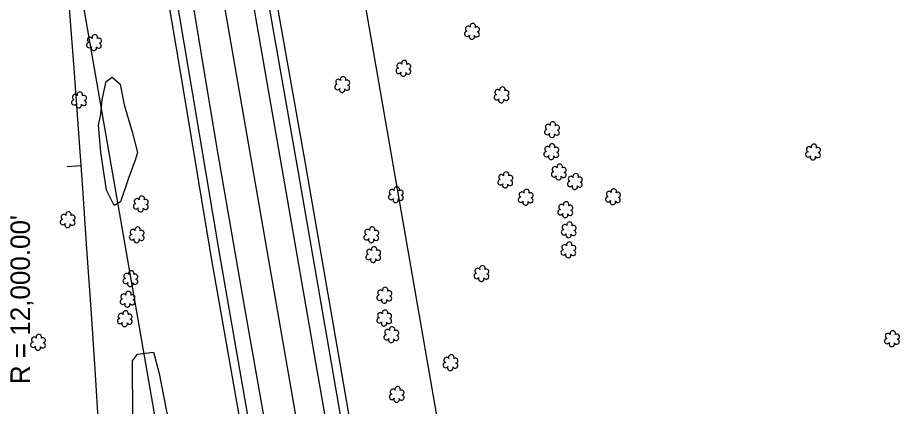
# Model space of a CAD drawing. Extents: x 3040896 to 3051146, y 687568 to 732976.
# Drawn here: x 3048130.2 to 3048447.4, y 703369.5 to 703509.5 of the extents above; entities that cross this region are included whole.
import ezdxf

# ---------------------------------------------------------------- set-up
doc = ezdxf.new("R2010")
doc.units = 0
for name, color, linetype in [('Default', 7, 'Continuous'), ('Exist Horizontal Alignment', 7, 'Continuous'), ('Exist Right of Way Line', 7, 'Continuous'), ('Exist Roads EOP', 7, 'Continuous'), ('Exist Roads EOT', 7, 'Continuous'), ('Exist Utilities Telephone UG Cable', 7, 'Continuous'), ('Exist Utilities Telephone UG FO', 7, 'Continuous'), ('Exist Vegetation Hedge Row', 7, 'Continuous'), ('Exist Vegetation Shrub CELL', 7, 'Continuous'), ('Prop Horizontal Alignment', 7, 'Continuous'), ('Prop Horizontal Alignment Curve and Spiral Data', 7, 'Continuous'), ('Prop Horizontal Alignment Tick Small', 7, 'Continuous')]:
    doc.layers.add(name, color=color, linetype=linetype)

msp = doc.modelspace()

# ---------------------------------------------------------------- linework, layer by layer
at = {"layer": 'Default'}
msp.add_arc((3036183.49, 702601.64), 12000, 356.579619, 9.850505, dxfattribs=at)
at = {"layer": 'Exist Horizontal Alignment'}
msp.add_line((3048316.75, 702868.28), (3047811.68, 705777.04), dxfattribs=at)
at = {"layer": 'Exist Right of Way Line'}
for p, q in [((3048366.01, 702876.83), (3047860.94, 705785.59)), ((3048267.48, 702859.73), (3047762.41, 705768.49))]:
    msp.add_line(p, q, dxfattribs=at)
at = {"layer": 'Exist Roads EOP'}
for points in [[(3048251.84, 703334.4), (3048240.93, 703397.64), (3048230.72, 703456.46), (3048220.38, 703515.21), (3048208.66, 703582.68), (3048196.81, 703649.8), (3048185.77, 703714.06), (3048174.82, 703777.24), (3048164.43, 703837.79)], [(3048132.39, 703831.58), (3048141.09, 703780.42), (3048151.27, 703721.73), (3048161.82, 703662.95), (3048173.6, 703596.44), (3048182.82, 703543.15), (3048193.13, 703481.92), (3048202.69, 703424.83), (3048212.29, 703369.69), (3048219.57, 703327.84)]]:
    msp.add_lwpolyline(points, dxfattribs=at)
at = {"layer": 'Exist Roads EOT'}
for points in [[(3048246.41, 703333.88), (3048237.46, 703385.31), (3048226.33, 703449.62), (3048214.03, 703520.01), (3048203.03, 703584.2), (3048191.99, 703647.7), (3048182.17, 703703.88), (3048165.3, 703801.19), (3048158.99, 703837.67)], [(3048137.79, 703832.68), (3048143.91, 703797.08), (3048155.45, 703731.97), (3048167.89, 703660.31), (3048179.39, 703594.84), (3048190.38, 703531.1), (3048201.58, 703463.79), (3048211.47, 703407.02), (3048221.03, 703352.61), (3048225.02, 703329.56)]]:
    msp.add_lwpolyline(points, dxfattribs=at)
at = {"layer": 'Exist Utilities Telephone UG Cable'}
msp.add_lwpolyline([(3048216.61, 703327.33), (3048209.33, 703369.17), (3048199.73, 703424.32), (3048190.17, 703481.42), (3048179.86, 703542.64), (3048170.65, 703595.92), (3048158.87, 703662.42), (3048148.32, 703721.21), (3048138.13, 703779.91), (3048129.43, 703831.07)], dxfattribs=at)
at = {"layer": 'Exist Utilities Telephone UG FO'}
msp.add_lwpolyline([(3048254.8, 703334.91), (3048243.88, 703398.15), (3048233.68, 703456.97), (3048223.33, 703515.73), (3048211.61, 703583.2), (3048199.77, 703650.31), (3048188.73, 703714.57), (3048177.78, 703777.75), (3048167.38, 703838.3)], dxfattribs=at)
at = {"layer": 'Exist Vegetation Hedge Row'}
for points in [[(3048172.51, 703458.15), (3048170.01, 703451.64), (3048167.13, 703443.12), (3048164.84, 703441.81), (3048162.11, 703447.39), (3048160.11, 703461.03), (3048159.24, 703470.76), (3048160.09, 703474.75), (3048160.63, 703480.06), (3048162.04, 703486.45), (3048164.22, 703488.1), (3048167.01, 703485.54), (3048168.53, 703478.03), (3048171.38, 703468.38), (3048173.24, 703460.94), (3048172.51, 703458.15)], [(3048183.63, 703322.42), (3048177.56, 703347.94), (3048171.62, 703365.23), (3048171.45, 703385.94), (3048173.28, 703388.37), (3048179.1, 703389.05), (3048181.06, 703381.35), (3048186.85, 703351.7), (3048192.27, 703323.91)]]:
    msp.add_lwpolyline(points, dxfattribs=at)
at = {"layer": 'Exist Vegetation Shrub CELL'}
for p, q in [((3048293.7, 703504.37), (3048293.7, 703504.37)), ((3048157.71, 703500.33), (3048157.71, 703500.33)), ((3048269.04, 703491.03), (3048269.04, 703491.03)), ((3048247.03, 703485.2), (3048247.03, 703485.2)), ((3048152.33, 703479.69), (3048152.33, 703479.69)), ((3048304.32, 703481.5), (3048304.32, 703481.5)), ((3048322.48, 703468.99), (3048322.48, 703468.99)), ((3048322.24, 703461.03), (3048322.24, 703461.03)), ((3048416.4, 703460.93), (3048416.4, 703460.93)), ((3048305.67, 703450.89), (3048305.67, 703450.89)), ((3048324.93, 703453.75), (3048324.93, 703453.75)), ((3048330.72, 703450.28), (3048330.72, 703450.28)), ((3048266.32, 703445.56), (3048266.32, 703445.56)), ((3048313.03, 703444.64), (3048313.03, 703444.64)), ((3048344.42, 703444.82), (3048344.42, 703444.82)), ((3048174.57, 703442.24), (3048174.57, 703442.24)), ((3048327.3, 703440.15), (3048327.3, 703440.15)), ((3048148.24, 703436.57), (3048148.24, 703436.57)), ((3048328.51, 703432.9), (3048328.51, 703432.9)), ((3048173.1, 703431.12), (3048173.1, 703431.12)), ((3048257.5, 703431.12), (3048257.5, 703431.12)), ((3048328.38, 703425.68), (3048328.38, 703425.68)), ((3048258.18, 703423.98), (3048258.18, 703423.98)), ((3048297.11, 703417.16), (3048297.11, 703417.16)), ((3048170.82, 703415.33), (3048170.82, 703415.33)), ((3048169.78, 703407.92), (3048169.78, 703407.92)), ((3048262.16, 703409.36), (3048262.16, 703409.36)), ((3048168.79, 703400.93), (3048168.79, 703400.93)), ((3048262.12, 703401.18), (3048262.12, 703401.18)), ((3048264.69, 703395.14), (3048264.69, 703395.14)), ((3048444.77, 703393.73), (3048444.77, 703393.73)), ((3048137.59, 703392.41), (3048137.59, 703392.41)), ((3048285.95, 703385.1), (3048285.95, 703385.1)), ((3048266.64, 703373.64), (3048266.64, 703373.64))]:
    msp.add_line(p, q, dxfattribs=at)
for centre, radius, start, end in [((3048292.22, 703505.49), 0.968, 35.8908, 245.4216), ((3048293.93, 703506.41), 0.99, 334.8391, 200.4717), ((3048295.38, 703505.24), 0.929, 284.4567, 126.0861), ((3048156.22, 703501.46), 0.968, 35.8908, 245.4216), ((3048157.94, 703502.37), 0.99, 334.8391, 200.4717), ((3048159.38, 703501.2), 0.929, 284.4567, 126.0861), ((3048291.9, 703503.66), 0.955, 95.1099, 327.9534), ((3048293.58, 703502.68), 0.984, 151.2797, 21.387), ((3048295.34, 703503.44), 0.937, 204.9913, 73.4601), ((3048155.91, 703499.62), 0.955, 95.1099, 327.9534), ((3048157.58, 703498.64), 0.984, 151.2797, 21.387), ((3048159.34, 703499.4), 0.937, 204.9913, 73.4601), ((3048267.55, 703492.15), 0.968, 35.8908, 245.4216), ((3048269.26, 703493.07), 0.99, 334.8391, 200.4717), ((3048270.71, 703491.9), 0.929, 284.4567, 126.0861), ((3048267.24, 703490.32), 0.955, 95.1099, 327.9534), ((3048268.91, 703489.34), 0.984, 151.2797, 21.387), ((3048270.67, 703490.1), 0.937, 204.9913, 73.4601), ((3048245.55, 703486.33), 0.968, 35.8908, 245.4216), ((3048247.26, 703487.24), 0.99, 334.8391, 200.4717), ((3048248.7, 703486.07), 0.929, 284.4567, 126.0861), ((3048152.56, 703481.73), 0.99, 334.8391, 200.4717), ((3048245.23, 703484.5), 0.955, 95.1099, 327.9534), ((3048246.9, 703483.52), 0.984, 151.2797, 21.387), ((3048248.67, 703484.27), 0.937, 204.9913, 73.4601), ((3048302.84, 703482.63), 0.968, 35.8908, 245.4216), ((3048304.55, 703483.54), 0.99, 334.8391, 200.4717), ((3048305.99, 703482.37), 0.929, 284.4567, 126.0861), ((3048150.53, 703478.99), 0.955, 95.1099, 327.9534), ((3048150.85, 703480.82), 0.968, 35.8908, 245.4216), ((3048153.97, 703478.76), 0.937, 204.9913, 73.4601), ((3048154, 703480.56), 0.929, 284.4567, 126.0861), ((3048302.52, 703480.79), 0.955, 95.1099, 327.9534), ((3048304.19, 703479.81), 0.984, 151.2797, 21.387), ((3048305.96, 703480.57), 0.937, 204.9913, 73.4601), ((3048152.2, 703478.01), 0.984, 151.2797, 21.387), ((3048321, 703470.12), 0.968, 35.8908, 245.4216), ((3048322.71, 703471.03), 0.99, 334.8391, 200.4717), ((3048324.16, 703469.86), 0.929, 284.4567, 126.0861), ((3048320.68, 703468.29), 0.955, 95.1099, 327.9534), ((3048322.36, 703467.31), 0.984, 151.2797, 21.387), ((3048324.12, 703468.07), 0.937, 204.9913, 73.4601), ((3048322.47, 703463.08), 0.99, 334.8391, 200.4717), ((3048416.63, 703462.97), 0.99, 334.8391, 200.4717), ((3048320.44, 703460.33), 0.955, 95.1099, 327.9534), ((3048320.76, 703462.16), 0.968, 35.8908, 245.4216), ((3048323.88, 703460.11), 0.937, 204.9913, 73.4601), ((3048323.91, 703461.9), 0.929, 284.4567, 126.0861), ((3048414.6, 703460.23), 0.955, 95.1099, 327.9534), ((3048414.91, 703462.06), 0.968, 35.8908, 245.4216), ((3048418.03, 703460), 0.937, 204.9913, 73.4601), ((3048418.07, 703461.8), 0.929, 284.4567, 126.0861), ((3048322.11, 703459.35), 0.984, 151.2797, 21.387), ((3048416.27, 703459.25), 0.984, 151.2797, 21.387), ((3048305.9, 703452.93), 0.99, 334.8391, 200.4717), ((3048323.13, 703453.05), 0.955, 95.1099, 327.9534), ((3048323.44, 703454.88), 0.968, 35.8908, 245.4216), ((3048325.16, 703455.79), 0.99, 334.8391, 200.4717), ((3048326.6, 703454.62), 0.929, 284.4567, 126.0861), ((3048303.87, 703450.19), 0.955, 95.1099, 327.9534), ((3048304.19, 703452.02), 0.968, 35.8908, 245.4216), ((3048307.31, 703449.96), 0.937, 204.9913, 73.4601), ((3048307.35, 703451.76), 0.929, 284.4567, 126.0861), ((3048324.8, 703452.07), 0.984, 151.2797, 21.387), ((3048326.56, 703452.82), 0.937, 204.9913, 73.4601), ((3048329.23, 703451.41), 0.968, 35.8908, 245.4216), ((3048330.94, 703452.32), 0.99, 334.8391, 200.4717), ((3048332.39, 703451.15), 0.929, 284.4567, 126.0861), ((3048264.84, 703446.69), 0.968, 35.8908, 245.4216), ((3048266.55, 703447.6), 0.99, 334.8391, 200.4717), ((3048305.55, 703449.21), 0.984, 151.2797, 21.387), ((3048313.26, 703446.68), 0.99, 334.8391, 200.4717), ((3048328.92, 703449.58), 0.955, 95.1099, 327.9534), ((3048330.59, 703448.6), 0.984, 151.2797, 21.387), ((3048332.35, 703449.35), 0.937, 204.9913, 73.4601), ((3048344.65, 703446.86), 0.99, 334.8391, 200.4717), ((3048174.79, 703444.28), 0.99, 334.8391, 200.4717), ((3048264.52, 703444.86), 0.955, 95.1099, 327.9534), ((3048267.95, 703444.63), 0.937, 204.9913, 73.4601), ((3048267.99, 703446.43), 0.929, 284.4567, 126.0861), ((3048311.23, 703443.94), 0.955, 95.1099, 327.9534), ((3048311.55, 703445.77), 0.968, 35.8908, 245.4216), ((3048314.67, 703443.71), 0.937, 204.9913, 73.4601), ((3048314.7, 703445.51), 0.929, 284.4567, 126.0861), ((3048342.62, 703444.11), 0.955, 95.1099, 327.9534), ((3048342.93, 703445.94), 0.968, 35.8908, 245.4216), ((3048346.05, 703443.89), 0.937, 204.9913, 73.4601), ((3048346.09, 703445.69), 0.929, 284.4567, 126.0861), ((3048172.76, 703441.53), 0.955, 95.1099, 327.9534), ((3048173.08, 703443.36), 0.968, 35.8908, 245.4216), ((3048176.2, 703441.31), 0.937, 204.9913, 73.4601), ((3048176.24, 703443.1), 0.929, 284.4567, 126.0861), ((3048266.19, 703443.88), 0.984, 151.2797, 21.387), ((3048312.9, 703442.96), 0.984, 151.2797, 21.387), ((3048325.81, 703441.27), 0.968, 35.8908, 245.4216), ((3048327.53, 703442.19), 0.99, 334.8391, 200.4717), ((3048328.97, 703441.02), 0.929, 284.4567, 126.0861), ((3048344.29, 703443.13), 0.984, 151.2797, 21.387), ((3048146.76, 703437.69), 0.968, 35.8908, 245.4216), ((3048148.47, 703438.61), 0.99, 334.8391, 200.4717), ((3048149.91, 703437.44), 0.929, 284.4567, 126.0861), ((3048174.44, 703440.55), 0.984, 151.2797, 21.387), ((3048325.5, 703439.44), 0.955, 95.1099, 327.9534), ((3048327.17, 703438.46), 0.984, 151.2797, 21.387), ((3048328.93, 703439.22), 0.937, 204.9913, 73.4601), ((3048146.44, 703435.86), 0.955, 95.1099, 327.9534), ((3048148.11, 703434.88), 0.984, 151.2797, 21.387), ((3048149.88, 703435.64), 0.937, 204.9913, 73.4601), ((3048327.02, 703434.03), 0.968, 35.8908, 245.4216), ((3048328.73, 703434.94), 0.99, 334.8391, 200.4717), ((3048171.62, 703432.24), 0.968, 35.8908, 245.4216), ((3048173.33, 703433.16), 0.99, 334.8391, 200.4717), ((3048174.78, 703431.99), 0.929, 284.4567, 126.0861), ((3048256.02, 703432.25), 0.968, 35.8908, 245.4216), ((3048257.73, 703433.16), 0.99, 334.8391, 200.4717), ((3048259.17, 703431.99), 0.929, 284.4567, 126.0861), ((3048326.71, 703432.2), 0.955, 95.1099, 327.9534), ((3048328.38, 703431.22), 0.984, 151.2797, 21.387), ((3048330.14, 703431.97), 0.937, 204.9913, 73.4601), ((3048330.18, 703433.77), 0.929, 284.4567, 126.0861), ((3048171.3, 703430.41), 0.955, 95.1099, 327.9534), ((3048172.98, 703429.43), 0.984, 151.2797, 21.387), ((3048174.74, 703430.19), 0.937, 204.9913, 73.4601), ((3048255.7, 703430.42), 0.955, 95.1099, 327.9534), ((3048257.37, 703429.44), 0.984, 151.2797, 21.387), ((3048259.14, 703430.2), 0.937, 204.9913, 73.4601), ((3048328.61, 703427.72), 0.99, 334.8391, 200.4717), ((3048256.7, 703425.11), 0.968, 35.8908, 245.4216), ((3048258.41, 703426.02), 0.99, 334.8391, 200.4717), ((3048259.85, 703424.85), 0.929, 284.4567, 126.0861), ((3048326.58, 703424.98), 0.955, 95.1099, 327.9534), ((3048326.9, 703426.81), 0.968, 35.8908, 245.4216), ((3048330.02, 703424.75), 0.937, 204.9913, 73.4601), ((3048330.05, 703426.55), 0.929, 284.4567, 126.0861), ((3048256.38, 703423.27), 0.955, 95.1099, 327.9534), ((3048258.05, 703422.3), 0.984, 151.2797, 21.387), ((3048259.82, 703423.05), 0.937, 204.9913, 73.4601), ((3048328.25, 703424), 0.984, 151.2797, 21.387), ((3048295.63, 703418.29), 0.968, 35.8908, 245.4216), ((3048297.34, 703419.2), 0.99, 334.8391, 200.4717), ((3048169.34, 703416.45), 0.968, 35.8908, 245.4216), ((3048171.05, 703417.37), 0.99, 334.8391, 200.4717), ((3048172.49, 703416.2), 0.929, 284.4567, 126.0861), ((3048295.31, 703416.46), 0.955, 95.1099, 327.9534), ((3048296.98, 703415.48), 0.984, 151.2797, 21.387), ((3048298.75, 703416.23), 0.937, 204.9913, 73.4601), ((3048298.78, 703418.03), 0.929, 284.4567, 126.0861), ((3048169.02, 703414.62), 0.955, 95.1099, 327.9534), ((3048170.69, 703413.64), 0.984, 151.2797, 21.387), ((3048172.46, 703414.4), 0.937, 204.9913, 73.4601), ((3048168.29, 703409.05), 0.968, 35.8908, 245.4216), ((3048170, 703409.96), 0.99, 334.8391, 200.4717), ((3048171.45, 703408.79), 0.929, 284.4567, 126.0861), ((3048260.36, 703408.66), 0.955, 95.1099, 327.9534), ((3048260.68, 703410.49), 0.968, 35.8908, 245.4216), ((3048262.39, 703411.4), 0.99, 334.8391, 200.4717), ((3048263.83, 703410.23), 0.929, 284.4567, 126.0861), ((3048167.98, 703407.22), 0.955, 95.1099, 327.9534), ((3048169.65, 703406.24), 0.984, 151.2797, 21.387), ((3048171.41, 703406.99), 0.937, 204.9913, 73.4601), ((3048262.03, 703407.68), 0.984, 151.2797, 21.387), ((3048263.8, 703408.43), 0.937, 204.9913, 73.4601), ((3048169.02, 703402.97), 0.99, 334.8391, 200.4717), ((3048260.64, 703402.3), 0.968, 35.8908, 245.4216), ((3048262.35, 703403.22), 0.99, 334.8391, 200.4717), ((3048166.99, 703400.22), 0.955, 95.1099, 327.9534), ((3048167.31, 703402.05), 0.968, 35.8908, 245.4216), ((3048170.43, 703400), 0.937, 204.9913, 73.4601), ((3048170.47, 703401.79), 0.929, 284.4567, 126.0861), ((3048260.32, 703400.47), 0.955, 95.1099, 327.9534), ((3048261.99, 703399.49), 0.984, 151.2797, 21.387), ((3048263.76, 703400.25), 0.937, 204.9913, 73.4601), ((3048263.79, 703402.04), 0.929, 284.4567, 126.0861), ((3048168.67, 703399.24), 0.984, 151.2797, 21.387), ((3048263.21, 703396.26), 0.968, 35.8908, 245.4216), ((3048264.92, 703397.18), 0.99, 334.8391, 200.4717), ((3048266.36, 703396), 0.929, 284.4567, 126.0861), ((3048136.11, 703393.54), 0.968, 35.8908, 245.4216), ((3048137.82, 703394.45), 0.99, 334.8391, 200.4717), ((3048139.26, 703393.28), 0.929, 284.4567, 126.0861), ((3048262.89, 703394.43), 0.955, 95.1099, 327.9534), ((3048264.56, 703393.45), 0.984, 151.2797, 21.387), ((3048266.33, 703394.21), 0.937, 204.9913, 73.4601), ((3048442.97, 703393.03), 0.955, 95.1099, 327.9534), ((3048443.29, 703394.86), 0.968, 35.8908, 245.4216), ((3048445, 703395.77), 0.99, 334.8391, 200.4717), ((3048446.41, 703392.8), 0.937, 204.9913, 73.4601), ((3048446.45, 703394.6), 0.929, 284.4567, 126.0861), ((3048135.79, 703391.71), 0.955, 95.1099, 327.9534), ((3048137.46, 703390.73), 0.984, 151.2797, 21.387), ((3048139.23, 703391.48), 0.937, 204.9913, 73.4601), ((3048444.65, 703392.05), 0.984, 151.2797, 21.387), ((3048286.18, 703387.14), 0.99, 334.8391, 200.4717), ((3048284.15, 703384.39), 0.955, 95.1099, 327.9534), ((3048284.47, 703386.22), 0.968, 35.8908, 245.4216), ((3048287.59, 703384.17), 0.937, 204.9913, 73.4601), ((3048287.62, 703385.97), 0.929, 284.4567, 126.0861), ((3048285.82, 703383.41), 0.984, 151.2797, 21.387), ((3048265.15, 703374.77), 0.968, 35.8908, 245.4216), ((3048266.87, 703375.68), 0.99, 334.8391, 200.4717), ((3048268.31, 703374.51), 0.929, 284.4567, 126.0861), ((3048264.84, 703372.94), 0.955, 95.1099, 327.9534), ((3048266.51, 703371.96), 0.984, 151.2797, 21.387), ((3048268.27, 703372.71), 0.937, 204.9913, 73.4601)]:
    msp.add_arc(centre, radius, start, end, dxfattribs=at)
at = {"layer": 'Prop Horizontal Alignment'}
msp.add_arc((3036183.49, 702601.64), 12000, 356.579619, 9.850505, dxfattribs=at)
at = {"layer": 'Prop Horizontal Alignment Tick Small'}
msp.add_line((3048153.02, 703456.15), (3048148.04, 703455.79), dxfattribs=at)

# ---------------------------------------------------------------- texts
at = {"layer": 'Prop Horizontal Alignment Curve and Spiral Data'}
msp.add_text("R = 12,000.00'", height=7, rotation=90, dxfattribs=at).set_placement((3048134.6, 703377.54))

doc.saveas('drawing.dxf')
